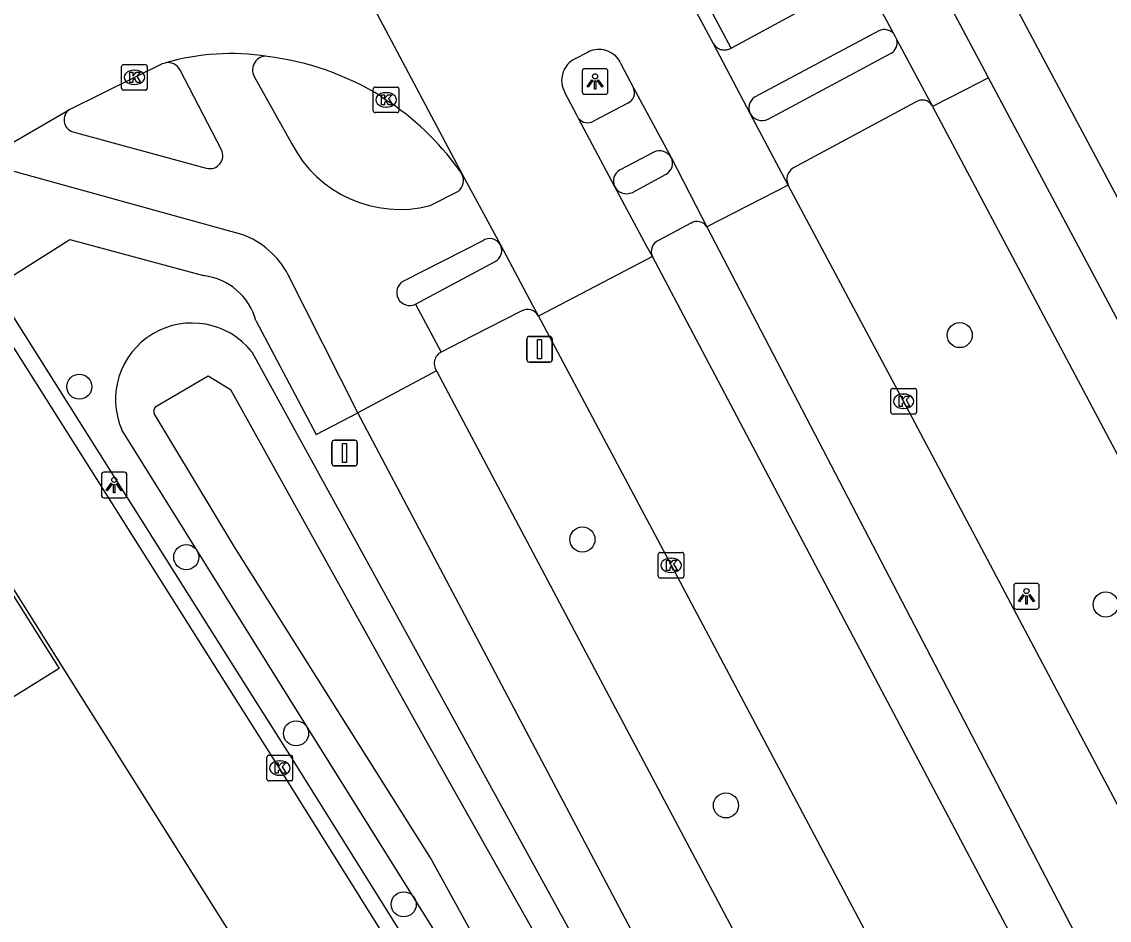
# Model space of a CAD drawing. Extents: x 158838 to 160074, y 386376 to 387776.
# Drawn here: x 159276.51 to 159318.88, y 386991.27 to 387026.31 of the extents above; entities that cross this region are included whole.
import ezdxf

# ---------------------------------------------------------------- set-up
doc = ezdxf.new("R2010")
doc.units = 0
for name, color, linetype in [('IMGEO_Berm_groen', 7, 'Continuous'), ('IMGEO_Berm_open', 7, 'Continuous'), ('IMGEO_Boom', 7, 'Continuous'), ('IMGEO_Fietspad_gesloten', 7, 'Continuous'), ('IMGEO_Fietspad_open', 7, 'Continuous'), ('IMGEO_Kolk', 7, 'Continuous'), ('IMGEO_Lichtpunt', 7, 'Continuous'), ('IMGEO_Pand', 7, 'Continuous'), ('IMGEO_Rijbaan_lokaal_gesloten', 7, 'Continuous'), ('IMGEO_Rijbaan_lokaal_open', 7, 'Continuous'), ('IMGEO_Verkeersbordpaal', 7, 'Continuous'), ('IMGEO_Verkeerseiland_open', 7, 'Continuous'), ('IMGEO_Voetpad_open', 7, 'Continuous'), ('IMGEO_Waterloop', 7, 'Continuous')]:
    doc.layers.add(name, color=color, linetype=linetype)

msp = doc.modelspace()

# ---------------------------------------------------------------- linework, layer by layer
at = {"layer": 'IMGEO_Berm_groen'}
for points in [[(159285.483, 387013.434), (159292.854, 387000), (159314.774, 386960.051)], [(159322.893, 386933.968), (159292.65, 386990.788), (159286.899, 387000), (159280.408, 387010.398)]]:
    msp.add_lwpolyline(points, dxfattribs=at)
msp.add_arc((159283.148, 387011.577), 2.983, 38.5014, 203.2766, dxfattribs=at)
at = {"layer": 'IMGEO_Berm_open'}
msp.add_lwpolyline([(159304.151, 387025.275), (159292.452, 387047.224)], dxfattribs=at)
at = {"layer": 'IMGEO_Boom'}
for centre in [(159313.059, 387014.088), (159278.756, 387012.077), (159298.358, 387006.12), (159282.923, 387005.431), (159318.748, 387003.586), (159287.201, 386998.561), (159303.95, 386995.751), (159291.396, 386991.894)]:
    msp.add_circle(centre, 0.489, dxfattribs=at)
at = {"layer": 'IMGEO_Fietspad_gesloten'}
for points in [[(159314.185, 387024.122), (159313.935, 387024.592), (159304.248, 387042.785), (159259.512, 387127.003), (159257.832, 387130.098)], [(159308.249, 387030.008), (159310.474, 387025.851)], [(159310.474, 387025.851), (159310.547, 387025.737), (159310.607, 387025.603)], [(159310.607, 387025.603), (159311.78, 387023.413), (159311.982, 387023.035)], [(159314.185, 387024.122), (159313.274, 387023.652), (159312.003, 387022.996)], [(159341.831, 386972.203), (159327.03, 387000), (159314.185, 387024.122)], [(159312.003, 387022.996), (159311.982, 387023.035)], [(159312.003, 387022.996), (159324.204, 387000), (159339.511, 386971.152)], [(159292.669, 387012.696), (159289.601, 387011.063)], [(159292.669, 387012.696), (159299.401, 387000), (159318.953, 386963.127)], [(159315.911, 386961.271), (159295.447, 387000), (159289.601, 387011.063)]]:
    msp.add_lwpolyline(points, dxfattribs=at)
at = {"layer": 'IMGEO_Fietspad_open'}
for points in [[(159304.151, 387025.275), (159306.783, 387026.712), (159307.006, 387026.839), (159307.217, 387026.985), (159307.414, 387027.15), (159307.595, 387027.331), (159307.759, 387027.528), (159307.906, 387027.739), (159308.032, 387027.962), (159308.139, 387028.195), (159308.224, 387028.437), (159308.287, 387028.686), (159308.328, 387028.939), (159308.346, 387029.195), (159308.341, 387029.451), (159308.313, 387029.706), (159308.262, 387029.958), (159308.249, 387030.008)], [(159310.474, 387025.851), (159310.442, 387025.882), (159310.406, 387025.909), (159310.369, 387025.933), (159310.33, 387025.954), (159310.289, 387025.971), (159310.246, 387025.985), (159310.203, 387025.995), (159310.158, 387026), (159310.114, 387026.002), (159310.069, 387026), (159310.025, 387025.994), (159309.982, 387025.984), (159309.939, 387025.97), (159309.905, 387025.955), (159305.089, 387023.38), (159305.052, 387023.356), (159305.016, 387023.328), (159304.984, 387023.297), (159304.954, 387023.264), (159304.928, 387023.228), (159304.904, 387023.19), (159304.885, 387023.15), (159304.868, 387023.108), (159304.856, 387023.065), (159304.848, 387023.021), (159304.843, 387022.976), (159304.843, 387022.932), (159304.846, 387022.887), (159304.854, 387022.843), (159304.865, 387022.8), (159304.88, 387022.758), (159304.892, 387022.732)], [(159303.46, 387025.451), (159303.486, 387025.413), (159303.515, 387025.378), (159303.547, 387025.345), (159303.582, 387025.315), (159303.619, 387025.289), (159303.659, 387025.266), (159303.7, 387025.246), (159303.743, 387025.231), (159303.787, 387025.219), (159303.833, 387025.211), (159303.878, 387025.208), (159303.924, 387025.208), (159303.97, 387025.212), (159304.015, 387025.221), (159304.059, 387025.234), (159304.101, 387025.25), (159304.151, 387025.275)], [(159284.291, 387021.313), (159282.68, 387024.424)], [(159285.574, 387024.178), (159287.034, 387021.551)], [(159300.123, 387023.135), (159298.79, 387022.433)], [(159278.499, 387022.014), (159283.704, 387020.598)], [(159301.134, 387021.222), (159299.822, 387020.53)], [(159285.09, 387018.012), (159275.697, 387020.61)], [(159292.42, 387019.138), (159293.528, 387019.699)], [(159294.474, 387017.766), (159291.381, 387016.192)], [(159289.601, 387011.063), (159286.897, 387016.438)], [(159291.857, 387015.3), (159292.859, 387013.427)]]:
    msp.add_lwpolyline(points, dxfattribs=at)
for centre, radius, start, end in [((159282.203, 387024.182), 0.535, 26.8961, 99.8125), ((159286.027, 387024.437), 0.522, 84.5101, 209.7222), ((159299.938, 387023.545), 0.45, 294.3053, 23.6716), ((159278.655, 387022.482), 0.493, 124.4981, 251.5234), ((159298.558, 387022.807), 0.44, 217.4889, 301.832), ((159283.842, 387021.083), 0.504, 254.0916, 27.1378), ((159291.24, 387023.721), 4.733, 207.2924, 284.4416), ((159301.36, 387020.734), 0.538, 31.3844, 114.8803), ((159300.062, 387020.095), 0.497, 118.9539, 207.521), ((159293.181, 387020.118), 0.544, 309.5904, 26.9968), ((159283.938, 387014.865), 3.352, 27.9959, 69.8887), ((159294.746, 387017.379), 0.473, 28.8135, 125.1242), ((159291.625, 387015.749), 0.506, 118.8509, 297.3207), ((159293.092, 387012.976), 0.508, 117.3513, 213.509)]:
    msp.add_arc(centre, radius, start, end, dxfattribs=at)
at = {"layer": 'IMGEO_Kolk'}
for p, q in [((159280.476, 387024.638), (159281.328, 387024.638)), ((159280.401, 387023.712), (159280.401, 387024.564)), ((159280.889, 387024.418), (159280.914, 387024.418)), ((159281.402, 387024.564), (159281.402, 387023.712)), ((159280.912, 387023.858), (159280.887, 387023.858)), ((159281.328, 387023.638), (159280.476, 387023.638)), ((159290.207, 387022.836), (159290.207, 387023.688)), ((159290.282, 387023.762), (159291.134, 387023.762)), ((159290.695, 387023.542), (159290.72, 387023.542)), ((159291.208, 387023.688), (159291.208, 387022.836)), ((159290.718, 387022.982), (159290.693, 387022.982)), ((159291.134, 387022.762), (159290.282, 387022.762)), ((159310.373, 387011.085), (159310.373, 387011.937)), ((159310.448, 387012.011), (159311.3, 387012.011)), ((159311.374, 387011.937), (159311.374, 387011.085)), ((159310.861, 387011.791), (159310.886, 387011.791)), ((159310.884, 387011.231), (159310.859, 387011.231)), ((159311.3, 387011.011), (159310.448, 387011.011)), ((159301.388, 387005.614), (159302.24, 387005.614)), ((159301.313, 387004.688), (159301.313, 387005.54)), ((159301.801, 387005.394), (159301.826, 387005.394)), ((159302.314, 387005.54), (159302.314, 387004.688)), ((159301.824, 387004.834), (159301.799, 387004.834)), ((159302.24, 387004.614), (159301.388, 387004.614)), ((159286.066, 386996.779), (159286.066, 386997.631)), ((159286.141, 386997.705), (159286.993, 386997.705)), ((159287.067, 386997.631), (159287.067, 386996.779)), ((159286.554, 386997.485), (159286.579, 386997.485)), ((159286.993, 386996.705), (159286.141, 386996.705)), ((159286.577, 386996.925), (159286.552, 386996.925))]:
    msp.add_line(p, q, dxfattribs=at)
for points in [[(159280.476, 387024.638), (159281.328, 387024.638)], [(159280.401, 387023.712), (159280.401, 387024.564)], [(159280.722, 387024.338), (159280.845, 387024.338), (159280.845, 387024.187), (159280.975, 387024.338), (159281.139, 387024.338), (159280.993, 387024.187), (159281.146, 387023.938), (159280.994, 387023.938), (159280.909, 387024.102), (159280.845, 387024.035), (159280.845, 387023.938), (159280.722, 387023.938), (159280.722, 387024.338)], [(159281.402, 387024.564), (159281.402, 387023.712)], [(159281.328, 387023.638), (159280.476, 387023.638)], [(159290.207, 387022.836), (159290.207, 387023.688)], [(159290.282, 387023.762), (159291.134, 387023.762)], [(159290.528, 387023.462), (159290.651, 387023.462), (159290.651, 387023.311), (159290.781, 387023.462), (159290.945, 387023.462), (159290.799, 387023.311), (159290.952, 387023.062), (159290.8, 387023.062), (159290.715, 387023.226), (159290.651, 387023.159), (159290.651, 387023.062), (159290.528, 387023.062), (159290.528, 387023.462)], [(159291.208, 387023.688), (159291.208, 387022.836)], [(159291.134, 387022.762), (159290.282, 387022.762)], [(159310.373, 387011.085), (159310.373, 387011.937)], [(159310.448, 387012.011), (159311.3, 387012.011)], [(159311.374, 387011.937), (159311.374, 387011.085)], [(159310.694, 387011.711), (159310.817, 387011.711), (159310.817, 387011.56), (159310.947, 387011.711), (159311.111, 387011.711), (159310.965, 387011.56), (159311.118, 387011.311), (159310.966, 387011.311), (159310.881, 387011.475), (159310.817, 387011.408), (159310.817, 387011.311), (159310.694, 387011.311), (159310.694, 387011.711)], [(159311.3, 387011.011), (159310.448, 387011.011)], [(159301.388, 387005.614), (159302.24, 387005.614)], [(159301.313, 387004.688), (159301.313, 387005.54)], [(159301.634, 387005.314), (159301.757, 387005.314), (159301.757, 387005.163), (159301.887, 387005.314), (159302.051, 387005.314), (159301.905, 387005.163), (159302.058, 387004.914), (159301.906, 387004.914), (159301.821, 387005.078), (159301.757, 387005.011), (159301.757, 387004.914), (159301.634, 387004.914), (159301.634, 387005.314)], [(159302.314, 387005.54), (159302.314, 387004.688)], [(159302.24, 387004.614), (159301.388, 387004.614)], [(159286.066, 386996.779), (159286.066, 386997.631)], [(159286.141, 386997.705), (159286.993, 386997.705)], [(159287.067, 386997.631), (159287.067, 386996.779)], [(159286.387, 386997.405), (159286.51, 386997.405), (159286.51, 386997.254), (159286.64, 386997.405), (159286.804, 386997.405), (159286.658, 386997.254), (159286.811, 386997.005), (159286.659, 386997.005), (159286.574, 386997.169), (159286.51, 386997.102), (159286.51, 386997.005), (159286.387, 386997.005), (159286.387, 386997.405)], [(159286.993, 386996.705), (159286.141, 386996.705)]]:
    msp.add_lwpolyline(points, dxfattribs=at)
for centre, start, end in [((159280.478, 387024.562), 91.552, 178.448), ((159280.478, 387024.562), 91.552, 178.448), ((159281.326, 387024.562), 1.552, 88.448), ((159281.326, 387024.562), 1.552, 88.448), ((159280.478, 387023.714), 181.552, 268.448), ((159280.478, 387023.714), 181.552, 268.448), ((159281.326, 387023.714), 271.552, 358.448), ((159281.326, 387023.714), 271.552, 358.448), ((159290.284, 387023.686), 91.552, 178.448), ((159290.284, 387023.686), 91.552, 178.448), ((159291.132, 387023.686), 1.552, 88.448), ((159291.132, 387023.686), 1.552, 88.448), ((159290.284, 387022.838), 181.552, 268.448), ((159290.284, 387022.838), 181.552, 268.448), ((159291.132, 387022.838), 271.552, 358.448), ((159291.132, 387022.838), 271.552, 358.448), ((159310.45, 387011.935), 91.552, 178.448), ((159310.45, 387011.935), 91.552, 178.448), ((159311.298, 387011.935), 1.552, 88.448), ((159311.298, 387011.935), 1.552, 88.448), ((159310.45, 387011.087), 181.552, 268.448), ((159310.45, 387011.087), 181.552, 268.448), ((159311.298, 387011.087), 271.552, 358.448), ((159311.298, 387011.087), 271.552, 358.448), ((159301.39, 387005.538), 91.552, 178.448), ((159301.39, 387005.538), 91.552, 178.448), ((159302.238, 387005.538), 1.552, 88.448), ((159302.238, 387005.538), 1.552, 88.448), ((159301.39, 387004.69), 181.552, 268.448), ((159301.39, 387004.69), 181.552, 268.448), ((159302.238, 387004.69), 271.552, 358.448), ((159302.238, 387004.69), 271.552, 358.448), ((159286.143, 386997.629), 91.552, 178.448), ((159286.143, 386997.629), 91.552, 178.448), ((159286.991, 386997.629), 1.552, 88.448), ((159286.991, 386997.629), 1.552, 88.448), ((159286.143, 386996.781), 181.552, 268.448), ((159286.143, 386996.781), 181.552, 268.448), ((159286.991, 386996.781), 271.552, 358.448), ((159286.991, 386996.781), 271.552, 358.448)]:
    msp.add_arc(centre, 0.0765, start, end, dxfattribs=at)
for centre, major_axis, ratio, start_param, end_param in [((159280.888, 387024.138), (-0.387, 0.002), 0.722429, 4.712389, 7.853982), ((159280.913, 387024.138), (-0.39, 0.002), 0.717154, 1.570796, 4.712389), ((159290.694, 387023.262), (-0.387, 0.002), 0.722429, 4.712389, 7.853982), ((159290.719, 387023.262), (-0.39, 0.002), 0.717154, 1.570796, 4.712389), ((159310.86, 387011.511), (-0.387, 0.002), 0.722429, 4.712389, 7.853982), ((159310.885, 387011.511), (-0.39, 0.002), 0.717154, 1.570796, 4.712389), ((159301.8, 387005.114), (-0.387, 0.002), 0.722429, 4.712389, 7.853982), ((159301.825, 387005.114), (-0.39, 0.002), 0.717154, 1.570796, 4.712389), ((159286.553, 386997.205), (-0.387, 0.002), 0.722429, 4.712389, 7.853982), ((159286.578, 386997.205), (-0.39, 0.002), 0.717154, 1.570796, 4.712389)]:
    msp.add_ellipse(centre, major_axis=major_axis, ratio=ratio, start_param=start_param, end_param=end_param, dxfattribs=at)
at = {"layer": 'IMGEO_Lichtpunt'}
for p, q in [((159298.352, 387024.381), (159298.352, 387023.574)), ((159298.352, 387024.381), (159298.352, 387023.574)), ((159299.254, 387024.476), (159298.446, 387024.476)), ((159299.254, 387024.476), (159298.446, 387024.476)), ((159299.348, 387023.574), (159299.348, 387024.381)), ((159299.348, 387023.574), (159299.348, 387024.381)), ((159298.446, 387023.48), (159299.254, 387023.48)), ((159298.446, 387023.48), (159299.254, 387023.48)), ((159279.618, 387008.648), (159279.618, 387007.841)), ((159279.618, 387008.648), (159279.618, 387007.841)), ((159280.52, 387008.743), (159279.712, 387008.743)), ((159280.52, 387008.743), (159279.712, 387008.743)), ((159280.614, 387007.841), (159280.614, 387008.648)), ((159280.614, 387007.841), (159280.614, 387008.648)), ((159279.712, 387007.747), (159280.52, 387007.747)), ((159279.712, 387007.747), (159280.52, 387007.747)), ((159315.16, 387004.31), (159315.16, 387003.503)), ((159315.16, 387004.31), (159315.16, 387003.503)), ((159316.062, 387004.405), (159315.254, 387004.405)), ((159316.062, 387004.405), (159315.254, 387004.405)), ((159316.156, 387003.503), (159316.156, 387004.31)), ((159316.156, 387003.503), (159316.156, 387004.31)), ((159315.254, 387003.409), (159316.062, 387003.409)), ((159315.254, 387003.409), (159316.062, 387003.409))]:
    msp.add_line(p, q, dxfattribs=at)
for points in [[(159298.726, 387024.045), (159298.765, 387024.017), (159298.577, 387023.755), (159298.539, 387023.782), (159298.726, 387024.045)], [(159298.828, 387023.997), (159298.875, 387023.997), (159298.875, 387023.675), (159298.828, 387023.675), (159298.828, 387023.997)], [(159298.938, 387024.017), (159298.976, 387024.044), (159299.163, 387023.782), (159299.124, 387023.754), (159298.938, 387024.017)], [(159279.992, 387008.312), (159280.031, 387008.284), (159279.843, 387008.022), (159279.805, 387008.049), (159279.992, 387008.312)], [(159280.094, 387008.264), (159280.141, 387008.264), (159280.141, 387007.942), (159280.094, 387007.942), (159280.094, 387008.264)], [(159280.204, 387008.284), (159280.242, 387008.311), (159280.429, 387008.049), (159280.39, 387008.021), (159280.204, 387008.284)], [(159315.534, 387003.974), (159315.573, 387003.946), (159315.385, 387003.684), (159315.347, 387003.711), (159315.534, 387003.974)], [(159315.636, 387003.926), (159315.683, 387003.926), (159315.683, 387003.604), (159315.636, 387003.604), (159315.636, 387003.926)], [(159315.746, 387003.946), (159315.784, 387003.973), (159315.971, 387003.711), (159315.932, 387003.683), (159315.746, 387003.946)]]:
    msp.add_lwpolyline(points, dxfattribs=at)
for centre in [(159298.851, 387024.179), (159280.117, 387008.446), (159315.659, 387004.108)]:
    msp.add_circle(centre, 0.0994, dxfattribs=at)
for centre, start, end in [((159298.446, 387024.381), 90, 180), ((159298.446, 387024.381), 90, 180), ((159299.254, 387024.381), 0, 90), ((159299.254, 387024.381), 0, 90), ((159298.446, 387023.574), 180, 270), ((159298.446, 387023.574), 180, 270), ((159299.254, 387023.574), 270, 0), ((159299.254, 387023.574), 270, 360), ((159279.712, 387008.648), 90, 180), ((159279.712, 387008.648), 90, 180), ((159280.52, 387008.648), 0, 90), ((159280.52, 387008.648), 0, 90), ((159279.712, 387007.841), 180, 270), ((159279.712, 387007.841), 180, 270), ((159280.52, 387007.841), 270, 0), ((159280.52, 387007.841), 270, 360), ((159315.254, 387004.31), 90, 180), ((159315.254, 387004.31), 90, 180), ((159316.062, 387004.31), 0, 90), ((159316.062, 387004.31), 0, 90), ((159315.254, 387003.503), 180, 270), ((159315.254, 387003.503), 180, 270), ((159316.062, 387003.503), 270, 0), ((159316.062, 387003.503), 270, 360)]:
    msp.add_arc(centre, 0.0946, start, end, dxfattribs=at)
at = {"layer": 'IMGEO_Pand'}
msp.add_lwpolyline([(159262.41, 386999.69), (159262.905, 387000), (159265.356, 387001.534), (159263.301, 387004.819), (159262.789, 387005.654), (159263.052, 387005.822), (159263.574, 387004.99), (159268.834, 387008.291), (159270.618, 387005.436), (159273.925, 387007.511), (159277.969, 387001.09), (159276.224, 387000), (159269.305, 386995.677), (159270.465, 386993.821), (159271.015, 386994.165), (159271.185, 386993.894), (159267.338, 386991.491)], dxfattribs=at)
at = {"layer": 'IMGEO_Rijbaan_lokaal_gesloten'}
for points in [[(159303.46, 387025.451), (159301.225, 387029.621), (159292.576, 387045.916), (159292.215, 387046.545)], [(159282.512, 387041.396), (159293.666, 387020.365)], [(159298.086, 387024.868), (159298.541, 387025.114), (159298.55, 387025.119), (159298.623, 387025.156), (159298.699, 387025.187), (159298.777, 387025.21), (159298.857, 387025.227), (159298.939, 387025.236), (159299.02, 387025.238), (159299.102, 387025.232), (159299.183, 387025.22), (159299.262, 387025.2), (159299.339, 387025.173), (159299.414, 387025.139), (159299.485, 387025.099), (159299.553, 387025.053), (159299.616, 387025.001), (159299.674, 387024.943), (159299.726, 387024.88), (159299.773, 387024.813), (159299.814, 387024.742), (159299.848, 387024.668), (159300.35, 387023.726)], [(159304.892, 387022.732), (159303.46, 387025.451)], [(159298.209, 387022.539), (159298.141, 387022.668), (159297.672, 387023.548)], [(159300.35, 387023.726), (159301.82, 387021.014)], [(159299.622, 387019.866), (159298.209, 387022.539)], [(159306.377, 387019.931), (159306.144, 387020.371), (159304.892, 387022.732)], [(159301.82, 387021.014), (159303.013, 387018.683), (159303.204, 387018.31)], [(159293.666, 387020.365), (159295.161, 387017.607)], [(159301.083, 387017.155), (159300.871, 387017.549), (159299.622, 387019.866)], [(159306.377, 387019.931), (159303.204, 387018.31)], [(159331.988, 386971.679), (159330.489, 386974.535), (159320.434, 386993.446), (159316.965, 387000), (159310.873, 387011.51), (159306.377, 387019.931)], [(159303.204, 387018.31), (159312.737, 387000), (159328.89, 386968.974)], [(159295.161, 387017.607), (159296.418, 387015.253), (159296.643, 387014.832)], [(159301.083, 387017.155), (159296.643, 387014.832)], [(159329.667, 386963.05), (159310.146, 387000), (159301.083, 387017.155)], [(159296.643, 387014.832), (159301.816, 387005.114), (159304.527, 387000), (159311.391, 386987.054), (159321.919, 386967.225), (159327.625, 386956.214)]]:
    msp.add_lwpolyline(points, dxfattribs=at)
msp.add_arc((159298.485, 387024.018), 0.939, 115.144, 210.0294, dxfattribs=at)
at = {"layer": 'IMGEO_Rijbaan_lokaal_open'}
for points in [[(159278.376, 387022.888), (159280.898, 387024.139), (159281.998, 387024.676), (159282.112, 387024.709)], [(159290.522, 387023.39), (159290.704, 387023.263), (159290.888, 387023.139)], [(159274.168, 387020.444), (159278.376, 387022.888)], [(159322.715, 386930.535), (159321.43, 386932.941), (159304.466, 386964.768), (159295.073, 386982.492), (159291.692, 386988.882), (159291.192, 386989.757), (159290.67, 386990.608), (159286.562, 386997.204), (159284.795, 387000), (159275.864, 387014.134), (159275.266, 387015.086)], [(159317.722, 386929.245), (159312.67, 386938.746), (159307.356, 386948.741), (159287.3, 386986.46), (159286.81, 386987.307), (159278.827, 387000), (159271.75, 387011.252)]]:
    msp.add_lwpolyline(points, dxfattribs=at)
for centre, radius, start, end in [((159284.659, 387015.779), 9.286, 81.2138, 105.9155), ((159284.761, 387014.129), 10.906, 58.1146, 83.07), ((159284.791, 387014.255), 10.775, 34.5445, 55.5381)]:
    msp.add_arc(centre, radius, start, end, dxfattribs=at)
at = {"layer": 'IMGEO_Verkeersbordpaal'}
for p, q in [((159296.292, 387014.036), (159297.082, 387014.036)), ((159297.082, 387014.036), (159296.292, 387014.036)), ((159296.192, 387013.136), (159296.192, 387013.936)), ((159296.192, 387013.936), (159296.192, 387013.136)), ((159297.182, 387013.936), (159297.182, 387013.136)), ((159297.182, 387013.136), (159297.182, 387013.936)), ((159297.082, 387013.036), (159296.292, 387013.036)), ((159296.292, 387013.036), (159297.082, 387013.036)), ((159288.596, 387009.09), (159288.596, 387009.89)), ((159288.596, 387009.89), (159288.596, 387009.09)), ((159288.696, 387009.99), (159289.486, 387009.99)), ((159289.486, 387009.99), (159288.696, 387009.99)), ((159289.586, 387009.89), (159289.586, 387009.09)), ((159289.586, 387009.09), (159289.586, 387009.89)), ((159289.486, 387008.99), (159288.696, 387008.99)), ((159288.696, 387008.99), (159289.486, 387008.99))]:
    msp.add_line(p, q, dxfattribs=at)
for points in [[(159296.612, 387013.911), (159296.762, 387013.911), (159296.762, 387013.161), (159296.612, 387013.161), (159296.612, 387013.911)], [(159289.016, 387009.865), (159289.166, 387009.865), (159289.166, 387009.115), (159289.016, 387009.115), (159289.016, 387009.865)]]:
    msp.add_lwpolyline(points, dxfattribs=at)
for centre, start, end in [((159296.292, 387013.936), 90, 180), ((159296.292, 387013.936), 90, 180), ((159297.082, 387013.936), 0, 90), ((159297.082, 387013.936), 360, 90), ((159296.292, 387013.136), 180, 270), ((159296.292, 387013.136), 180, 270), ((159297.082, 387013.136), 270, 0), ((159297.082, 387013.136), 270, 0), ((159288.696, 387009.89), 90, 180), ((159288.696, 387009.89), 90, 180), ((159289.486, 387009.89), 0, 90), ((159289.486, 387009.89), 360, 90), ((159288.696, 387009.09), 180, 270), ((159288.696, 387009.09), 180, 270), ((159289.486, 387009.09), 270, 0), ((159289.486, 387009.09), 270, 0)]:
    msp.add_arc(centre, 0.1, start, end, dxfattribs=at)
at = {"layer": 'IMGEO_Verkeerseiland_open'}
msp.add_lwpolyline([(159275.437, 387015.961), (159285.506, 387000), (159287.099, 386997.475), (159291.489, 386990.45), (159291.972, 386989.668), (159292.393, 386988.851), (159323.247, 386930.836), (159322.715, 386930.535)], dxfattribs=at)
at = {"layer": 'IMGEO_Voetpad_open'}
for points in [[(159343.9, 386973.093), (159329.563, 387000), (159317.744, 387022.183), (159315.894, 387025.664), (159305.108, 387045.958), (159287.565, 387078.987), (159274.488, 387103.639), (159264.081, 387123.241), (159260.709, 387129.351), (159258.414, 387133.568), (159258.621, 387134.669)], [(159305.589, 387022.504), (159310.385, 387025.077)], [(159311.331, 387023.167), (159306.56, 387020.596)], [(159300.304, 387019.652), (159301.625, 387020.364)], [(159302.577, 387018.447), (159301.323, 387017.782)], [(159275.437, 387015.961), (159278.388, 387017.823), (159283.6, 387016.408)], [(159291.857, 387015.3), (159294.958, 387016.961)], [(159295.972, 387015.023), (159294.062, 387014.044), (159292.859, 387013.427)], [(159285.631, 387014.655), (159287.98, 387010.219), (159289.601, 387011.063)]]:
    msp.add_lwpolyline(points, dxfattribs=at)
for centre, radius, start, end in [((159310.116, 387025.5), 0.502, 302.4283, 11.807), ((159311.597, 387022.805), 0.449, 30.7916, 126.284), ((159305.363, 387022.993), 0.539, 208.9918, 294.7807), ((159301.375, 387020.793), 0.497, 300.2007, 26.4008), ((159306.831, 387020.164), 0.51, 122.065, 207.1625), ((159300.077, 387020.123), 0.522, 209.4123, 295.7458), ((159302.823, 387018.07), 0.45, 32.1776, 123.1714), ((159294.739, 387017.385), 0.477, 297.3635, 27.7467), ((159301.5, 387017.355), 0.462, 112.4768, 205.632), ((159283.331, 387014.043), 2.38, 14.8939, 83.5098), ((159296.213, 387014.597), 0.49, 28.703, 119.519)]:
    msp.add_arc(centre, radius, start, end, dxfattribs=at)
at = {"layer": 'IMGEO_Waterloop'}
for points in [[(159281.734, 387011.301), (159283.78, 387012.499), (159284.642, 387011.966), (159292.24, 386998.311), (159299.468, 386985.497), (159305.012, 386975.271), (159315.73, 386955.518)], [(159323.133, 386935.169), (159318.205, 386944.963), (159313.318, 386954.471), (159305.967, 386968.372), (159299.396, 386981.062), (159292.435, 386993.711), (159284.776, 387005.867), (159281.675, 387011.026)]]:
    msp.add_lwpolyline(points, dxfattribs=at)
msp.add_arc((159281.896, 387011.122), 0.241, 132.1846, 203.5974, dxfattribs=at)

doc.saveas('drawing.dxf')
